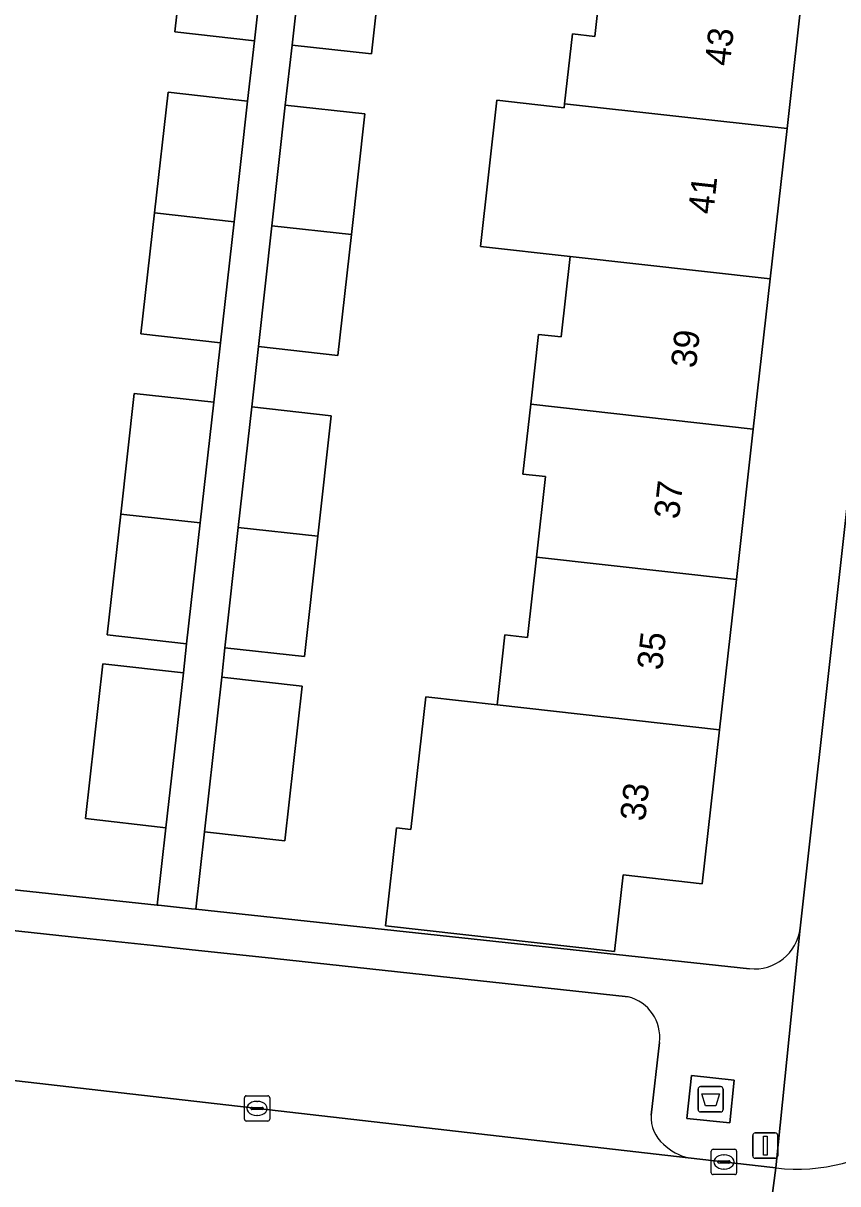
# Model space of a CAD drawing. Extents: x 162026 to 163502, y 387295 to 388169.
# Drawn here: x 162459.23 to 162491.42, y 387789.36 to 387835.23 of the extents above; entities that cross this region are included whole.
import ezdxf

# ---------------------------------------------------------------- set-up
doc = ezdxf.new("R2010")
doc.units = 0
for name, color, linetype in [('IMGEO_Afval_apart_plaats', 7, 'Continuous'), ('IMGEO_Erf', 7, 'Continuous'), ('IMGEO_Kolk', 7, 'Continuous'), ('IMGEO_Lichtmast', 7, 'Continuous'), ('IMGEO_Pand', 7, 'Continuous'), ('IMGEO_Pand_nummerreeks', 7, 'Continuous'), ('IMGEO_Parkeervlak_open', 7, 'Continuous'), ('IMGEO_Rijbaan_lokaal_open', 7, 'Continuous'), ('IMGEO_Voetpad_gesloten', 7, 'Continuous'), ('IMGEO_Voetpad_open', 7, 'Continuous')]:
    doc.layers.add(name, color=color, linetype=linetype)

msp = doc.modelspace()

# ---------------------------------------------------------------- linework, layer by layer
at = {"layer": 'IMGEO_Afval_apart_plaats'}
for p, q in [((162485.995, 387793.2), (162486.785, 387793.2)), ((162486.785, 387793.2), (162485.995, 387793.2)), ((162485.895, 387792.3), (162485.895, 387793.1)), ((162485.895, 387793.1), (162485.895, 387792.3)), ((162486.885, 387793.1), (162486.885, 387792.3)), ((162486.885, 387792.3), (162486.885, 387793.1)), ((162486.785, 387792.2), (162485.995, 387792.2)), ((162485.995, 387792.2), (162486.785, 387792.2))]:
    msp.add_line(p, q, dxfattribs=at)
msp.add_lwpolyline([(162486.038, 387792.914), (162486.742, 387792.914), (162486.593, 387792.444), (162486.187, 387792.444), (162486.038, 387792.914)], dxfattribs=at)
for centre, start, end in [((162485.995, 387793.1), 90, 180), ((162485.995, 387793.1), 90, 180), ((162486.785, 387793.1), 0, 90), ((162486.785, 387793.1), 360, 90), ((162485.995, 387792.3), 180, 270), ((162485.995, 387792.3), 180, 270), ((162486.785, 387792.3), 270, 0), ((162486.785, 387792.3), 270, 0)]:
    msp.add_arc(centre, 0.1, start, end, dxfattribs=at)
at = {"layer": 'IMGEO_Erf'}
for points in [[(162489.932, 387799.465), (162494.267, 387838.446), (162500, 387890.005), (162501.72, 387906.704), (162494.95, 387907.403), (162494.451, 387902.954), (162497.437, 387902.619), (162496.749, 387896.595), (162496.078, 387890.72), (162495.407, 387884.845), (162494.736, 387878.97), (162494.065, 387873.095), (162493.378, 387867.075), (162488.41, 387867.634), (162485.657, 387867.944), (162486.042, 387871.216), (162485.161, 387871.315), (162485.472, 387874.075), (162485.783, 387876.833), (162486.69, 387876.73), (162487.057, 387879.847), (162487.424, 387882.962)], [(162441.802, 387802.814), (162464.526, 387800.374), (162464.87, 387803.434), (162461.69, 387803.791), (162462.377, 387809.91), (162465.557, 387809.553), (162465.686, 387810.703), (162462.546, 387811.056), (162463.082, 387815.83), (162463.618, 387820.6), (162466.758, 387820.248), (162467.023, 387822.603), (162463.883, 387822.956), (162464.419, 387827.735), (162464.955, 387832.505), (162468.095, 387832.153), (162468.363, 387834.533), (162465.222, 387834.885), (162465.758, 387839.658)], [(162473.522, 387838.795), (162472.991, 387834.02), (162469.85, 387834.369), (162469.586, 387831.998), (162472.727, 387831.648), (162472.196, 387826.878), (162471.665, 387822.102), (162468.524, 387822.451), (162468.259, 387820.065), (162471.4, 387819.715), (162470.87, 387814.955), (162470.341, 387810.196), (162467.2, 387810.546), (162467.071, 387809.388), (162470.252, 387809.034), (162469.571, 387802.91), (162466.39, 387803.264), (162466.051, 387800.21), (162487.924, 387797.861)], [(162490.075, 387837.005), (162489.409, 387831.065), (162488.743, 387825.126), (162488.077, 387819.186), (162487.411, 387813.246), (162486.746, 387807.306), (162486.063, 387801.218), (162482.933, 387801.57), (162482.593, 387798.54), (162473.55, 387799.555), (162473.985, 387803.431), (162474.549, 387803.368), (162475.136, 387808.607), (162477.953, 387808.291), (162478.264, 387811.051), (162479.156, 387810.95), (162479.513, 387814.132), (162479.87, 387817.312), (162478.974, 387817.413), (162479.285, 387820.171), (162479.596, 387822.931), (162480.488, 387822.83), (162480.845, 387826.012), (162477.298, 387826.41), (162477.947, 387832.187), (162480.599, 387831.889), (162480.617, 387832.05), (162480.928, 387834.81), (162481.82, 387834.709), (162482.177, 387837.891)]]:
    msp.add_lwpolyline(points, dxfattribs=at)
msp.add_arc((162488.118, 387799.677), 1.826, 263.8935, 353.3426, dxfattribs=at)
at = {"layer": 'IMGEO_Kolk'}
for p, q in [((162467.97, 387791.91), (162467.97, 387792.762)), ((162468.045, 387792.836), (162468.897, 387792.836)), ((162468.971, 387792.762), (162468.971, 387791.91)), ((162468.229, 387792.33), (162468.229, 387792.342)), ((162468.667, 387792.293), (162468.269, 387792.293)), ((162468.272, 387792.379), (162468.67, 387792.379)), ((162468.458, 387792.616), (162468.483, 387792.616)), ((162468.713, 387792.342), (162468.713, 387792.33)), ((162468.897, 387791.836), (162468.045, 387791.836)), ((162468.481, 387792.056), (162468.456, 387792.056)), ((162486.417, 387789.796), (162486.417, 387790.648)), ((162486.492, 387790.722), (162487.344, 387790.722)), ((162486.905, 387790.502), (162486.93, 387790.502)), ((162487.418, 387790.648), (162487.418, 387789.796)), ((162486.676, 387790.216), (162486.676, 387790.228)), ((162487.114, 387790.179), (162486.716, 387790.179)), ((162486.719, 387790.265), (162487.117, 387790.265)), ((162486.928, 387789.942), (162486.903, 387789.942)), ((162487.16, 387790.228), (162487.16, 387790.216)), ((162487.344, 387789.722), (162486.492, 387789.722))]:
    msp.add_line(p, q, dxfattribs=at)
for points in [[(162467.97, 387791.91), (162467.97, 387792.762)], [(162468.045, 387792.836), (162468.897, 387792.836)], [(162468.971, 387792.762), (162468.971, 387791.91)], [(162468.897, 387791.836), (162468.045, 387791.836)], [(162486.417, 387789.796), (162486.417, 387790.648)], [(162486.492, 387790.722), (162487.344, 387790.722)], [(162487.418, 387790.648), (162487.418, 387789.796)], [(162487.344, 387789.722), (162486.492, 387789.722)]]:
    msp.add_lwpolyline(points, dxfattribs=at)
for centre, radius, start, end in [((162468.047, 387792.76), 0.0765, 91.552, 178.448), ((162468.047, 387792.76), 0.0765, 91.552, 178.448), ((162468.895, 387792.76), 0.0765, 1.552, 88.448), ((162468.895, 387792.76), 0.0765, 1.552, 88.448), ((162468.269, 387792.339), 0.0403, 85.8775, 175.7526), ((162468.266, 387792.329), 0.0366, 178.938, 274.7102), ((162468.67, 387792.336), 0.043, 264.8664, 352.4533), ((162468.674, 387792.341), 0.0386, 1.7309, 96.639), ((162468.047, 387791.912), 0.0765, 181.552, 268.448), ((162468.047, 387791.912), 0.0765, 181.552, 268.448), ((162468.895, 387791.912), 0.0765, 271.552, 358.448), ((162468.895, 387791.912), 0.0765, 271.552, 358.448), ((162486.494, 387790.646), 0.0765, 91.552, 178.448), ((162486.494, 387790.646), 0.0765, 91.552, 178.448), ((162487.342, 387790.646), 0.0765, 1.552, 88.448), ((162487.342, 387790.646), 0.0765, 1.552, 88.448), ((162486.716, 387790.225), 0.0403, 85.8775, 175.7526), ((162486.713, 387790.215), 0.0366, 178.938, 274.7102), ((162487.117, 387790.222), 0.043, 264.8664, 352.4533), ((162487.121, 387790.227), 0.0386, 1.7309, 96.639), ((162486.494, 387789.798), 0.0765, 181.552, 268.448), ((162486.494, 387789.798), 0.0765, 181.552, 268.448), ((162487.342, 387789.798), 0.0765, 271.552, 358.448), ((162487.342, 387789.798), 0.0765, 271.552, 358.448)]:
    msp.add_arc(centre, radius, start, end, dxfattribs=at)
for centre, major_axis, ratio, start_param, end_param in [((162468.457, 387792.336), (-0.387, 0.002), 0.722429, 4.712389, 7.853982), ((162468.482, 387792.336), (-0.39, 0.002), 0.717154, 1.570796, 4.712389), ((162486.904, 387790.222), (-0.387, 0.002), 0.722429, 4.712389, 7.853982), ((162486.929, 387790.222), (-0.39, 0.002), 0.717154, 1.570796, 4.712389)]:
    msp.add_ellipse(centre, major_axis=major_axis, ratio=ratio, start_param=start_param, end_param=end_param, dxfattribs=at)
at = {"layer": 'IMGEO_Lichtmast'}
for p, q in [((162488.156, 387791.368), (162488.946, 387791.368)), ((162488.946, 387791.368), (162488.156, 387791.368)), ((162488.056, 387790.468), (162488.056, 387791.268)), ((162488.056, 387791.268), (162488.056, 387790.468)), ((162489.046, 387791.268), (162489.046, 387790.468)), ((162489.046, 387790.468), (162489.046, 387791.268)), ((162488.946, 387790.368), (162488.156, 387790.368)), ((162488.156, 387790.368), (162488.946, 387790.368))]:
    msp.add_line(p, q, dxfattribs=at)
msp.add_lwpolyline([(162488.476, 387791.243), (162488.626, 387791.243), (162488.626, 387790.493), (162488.476, 387790.493), (162488.476, 387791.243)], dxfattribs=at)
for centre, start, end in [((162488.156, 387791.268), 90, 180), ((162488.156, 387791.268), 90, 180), ((162488.946, 387791.268), 0, 90), ((162488.946, 387791.268), 360, 90), ((162488.156, 387790.468), 180, 270), ((162488.156, 387790.468), 180, 270), ((162488.946, 387790.468), 270, 0), ((162488.946, 387790.468), 270, 0)]:
    msp.add_arc(centre, 0.1, start, end, dxfattribs=at)
at = {"layer": 'IMGEO_Pand'}
for points in [[(162468.899, 387839.305), (162465.758, 387839.658), (162465.222, 387834.885), (162468.363, 387834.533)], [(162473.522, 387838.795), (162470.381, 387839.145), (162469.85, 387834.369), (162472.991, 387834.02)], [(162480.928, 387834.81), (162480.617, 387832.05), (162489.409, 387831.065), (162490.075, 387837.005), (162482.177, 387837.891), (162481.82, 387834.709)], [(162468.095, 387832.153), (162464.955, 387832.505), (162464.419, 387827.735), (162467.56, 387827.383)], [(162489.409, 387831.065), (162480.617, 387832.05), (162480.599, 387831.889), (162477.947, 387832.187), (162477.298, 387826.41), (162480.845, 387826.012), (162488.743, 387825.126)], [(162469.586, 387831.998), (162469.056, 387827.227), (162472.196, 387826.878), (162472.727, 387831.648)], [(162467.56, 387827.383), (162464.419, 387827.735), (162463.883, 387822.956), (162467.023, 387822.603)], [(162472.196, 387826.878), (162469.056, 387827.227), (162468.524, 387822.451), (162471.665, 387822.102)], [(162479.596, 387822.931), (162479.285, 387820.171), (162488.077, 387819.186), (162488.743, 387825.126), (162480.845, 387826.012), (162480.488, 387822.83)], [(162466.758, 387820.248), (162463.618, 387820.6), (162463.082, 387815.83), (162466.223, 387815.478)], [(162468.259, 387820.065), (162467.729, 387815.304), (162470.87, 387814.955), (162471.4, 387819.715)], [(162478.974, 387817.413), (162479.87, 387817.312), (162479.513, 387814.132), (162487.411, 387813.246), (162488.077, 387819.186), (162479.285, 387820.171)], [(162466.223, 387815.478), (162463.082, 387815.83), (162462.546, 387811.056), (162465.686, 387810.703)], [(162470.87, 387814.955), (162467.729, 387815.304), (162467.2, 387810.546), (162470.341, 387810.196)], [(162477.953, 387808.291), (162486.746, 387807.306), (162487.411, 387813.246), (162479.513, 387814.132), (162479.156, 387810.95), (162478.264, 387811.051)], [(162465.557, 387809.553), (162462.377, 387809.91), (162461.69, 387803.791), (162464.87, 387803.434)], [(162467.071, 387809.388), (162466.39, 387803.264), (162469.571, 387802.91), (162470.252, 387809.034)], [(162473.985, 387803.431), (162473.55, 387799.555), (162482.593, 387798.54), (162482.933, 387801.57), (162486.063, 387801.218), (162486.746, 387807.306), (162477.953, 387808.291), (162475.136, 387808.607), (162474.549, 387803.368)]]:
    msp.add_lwpolyline(points, close=True, dxfattribs=at)
at = {"layer": 'IMGEO_Parkeervlak_open'}
for points in [[(162483.133, 387796.747), (162469.157, 387798.257), (162465.791, 387798.621), (162464.371, 387798.774), (162461.127, 387799.125), (162447.364, 387800.612)], [(162443.597, 387795.248), (162447.347, 387794.755), (162485.508, 387790.382)], [(162484.048, 387792.074), (162484.365, 387794.942)]]:
    msp.add_lwpolyline(points, dxfattribs=at)
for centre, radius, start, end in [((162482.751, 387795.163), 1.629, 352.1863, 76.4445), ((162485.372, 387791.956), 1.329, 174.9217, 230.9815), ((162485.997, 387792.404), 2.08, 225.3543, 256.4066)]:
    msp.add_arc(centre, radius, start, end, dxfattribs=at)
at = {"layer": 'IMGEO_Rijbaan_lokaal_open'}
for points in [[(162488.017, 387782.814), (162488.971, 387789.985), (162488.847, 387789.999), (162485.508, 387790.382), (162447.347, 387794.755), (162443.597, 387795.248)], [(162488.971, 387789.985), (162488.017, 387782.814)]]:
    msp.add_lwpolyline(points, dxfattribs=at)
msp.add_arc((162489.798, 387797.186), 7.249, 263.4469, 346.205, dxfattribs=at)
at = {"layer": 'IMGEO_Voetpad_gesloten'}
msp.add_lwpolyline([(162487.325, 387793.455), (162485.636, 387793.636), (162485.455, 387791.945), (162487.144, 387791.764)], close=True, dxfattribs=at)
at = {"layer": 'IMGEO_Voetpad_open'}
for points in [[(162505.915, 387943.99), (162505.132, 387939.83), (162504.747, 387936.096), (162504.436, 387933.071), (162504.765, 387933.035), (162503.79, 387924.209), (162503.526, 387924.238), (162502.225, 387911.606), (162501.908, 387908.522), (162501.72, 387906.704), (162500, 387890.005), (162494.267, 387838.446), (162489.932, 387799.465), (162488.971, 387789.985)], [(162468.899, 387839.305), (162468.363, 387834.533), (162468.095, 387832.153), (162467.56, 387827.383), (162467.023, 387822.603), (162466.758, 387820.248), (162466.223, 387815.478), (162465.686, 387810.703), (162465.557, 387809.553), (162464.87, 387803.434), (162464.526, 387800.374), (162464.579, 387800.368), (162465.885, 387800.228), (162466.051, 387800.21), (162466.39, 387803.264), (162467.071, 387809.388), (162467.2, 387810.546), (162467.729, 387815.304), (162468.259, 387820.065), (162468.524, 387822.451), (162469.056, 387827.227), (162469.586, 387831.998), (162469.85, 387834.369), (162470.381, 387839.145)], [(162487.924, 387797.861), (162466.051, 387800.21), (162465.885, 387800.228), (162464.579, 387800.368), (162464.526, 387800.374), (162441.802, 387802.814), (162441.157, 387802.837), (162436.782, 387803.363), (162436.595, 387801.658)], [(162447.364, 387800.612), (162461.127, 387799.125), (162464.371, 387798.774), (162465.791, 387798.621), (162469.157, 387798.257), (162483.133, 387796.747)], [(162485.508, 387790.382), (162488.847, 387789.999), (162488.971, 387789.985), (162489.932, 387799.465)], [(162484.365, 387794.942), (162484.048, 387792.074)]]:
    msp.add_lwpolyline(points, dxfattribs=at)
msp.add_lwpolyline([(162487.325, 387793.455), (162487.144, 387791.764), (162485.455, 387791.945), (162485.636, 387793.636)], close=True, dxfattribs=at)
for centre, radius, start, end in [((162488.118, 387799.677), 1.826, 263.8935, 353.3426), ((162482.751, 387795.163), 1.629, 352.1863, 76.4445), ((162489.798, 387797.186), 7.249, 263.4469, 346.205), ((162485.372, 387791.956), 1.329, 174.9217, 230.9815), ((162485.997, 387792.404), 2.08, 225.3543, 256.4066)]:
    msp.add_arc(centre, radius, start, end, dxfattribs=at)

# ---------------------------------------------------------------- texts
at = {"layer": 'IMGEO_Pand_nummerreeks'}
for s, rotation, p in [('43', 83.6031, (162487.147, 387833.513)), ('41', 83.606, (162486.491, 387827.655)), ('39', 83.6031, (162485.809, 387821.573)), ('37', 83.6031, (162485.139, 387815.603)), ('35', 83.6031, (162484.47, 387809.633)), ('33', 83.6031, (162483.801, 387803.663))]:
    msp.add_text(s, height=1, rotation=rotation, dxfattribs=at).set_placement(p)

doc.saveas('drawing.dxf')
